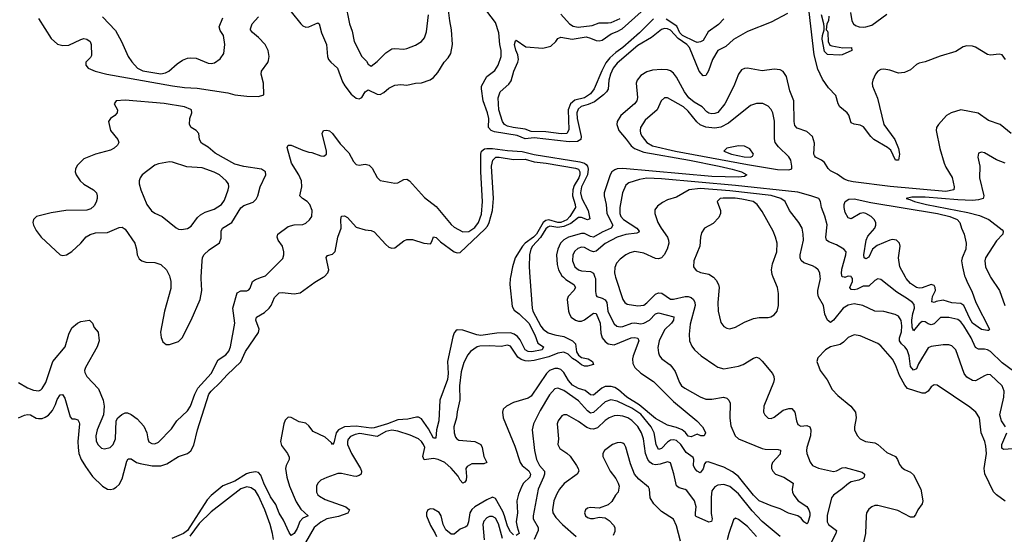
# Model space of a CAD drawing. Header units: inches. Extents: x 2001573 to 2220545, y 644482 to 846830.
# Tile 576 of 656: x 2122598 to 2129244, y 808265 to 811738. Entities that reach past the tile are written whole.
import ezdxf

# ---------------------------------------------------------------- set-up
doc = ezdxf.new("R2010")
doc.units = ezdxf.units.IN
doc.header["$MEASUREMENT"] = 0
doc.layers.add('C1820', color=7, linetype='Continuous')
doc.layers.add('C1821', color=7, linetype='Continuous')

msp = doc.modelspace()

# ---------------------------------------------------------------- linework, layer by layer
at = {"layer": 'C1820', "color": 5}
for points, elevation in [([(2122589.9, 809050.1), (2122630, 809068.9), (2122650, 809072.9), (2122670, 809071.6), (2122709.4, 809049.4), (2122725.4, 809045.5), (2122750, 809047.2), (2122770, 809054.8), (2122791.7, 809068.3), (2122819, 809101), (2122839.1, 809140.9), (2122850, 809175.5), (2122870, 809206), (2122887.7, 809207.7), (2122903, 809183), (2122937.6, 809057.6), (2122950, 809044), (2122970, 809043.8), (2122990, 809036.4), (2122998.9, 809018.9), (2123001.3, 809010), (2122990.1, 808890.1), (2122991.7, 808850), (2122997.2, 808810), (2123013.6, 808770), (2123041.5, 808721.5), (2123090, 808654.9), (2123157, 808590), (2123190, 808570.2), (2123210, 808568), (2123230, 808572.3), (2123250, 808582.2), (2123270, 808601.5), (2123290, 808640.3), (2123321.8, 808758.2), (2123330, 808774.7), (2123350, 808773.8), (2123386.5, 808750), (2123410, 808742.3), (2123492, 808728), (2123550, 808726.2), (2123590, 808741.3), (2123670, 808791), (2123730, 808810.9), (2123752.2, 808827.8), (2123773.9, 808866.1), (2123797, 808970), (2123875.4, 809210), (2123890, 809230), (2123951.2, 809288.8), (2123998.2, 809341.8), (2124090.6, 809429.4), (2124122.4, 809497.6), (2124210, 809626.7), (2124213.3, 809650), (2124190.7, 809710), (2124196, 809730), (2124250, 809761.9), (2124282, 809790), (2124296, 809810), (2124317.5, 809862.6), (2124350, 809893.6), (2124370, 809896.9), (2124450, 809886.7), (2124490, 809894.7), (2124590, 809966.7), (2124646.6, 810000)], 260), ([(2122590, 809288.2), (2122650, 809252.4), (2122690, 809236.8), (2122726.1, 809233.9), (2122739.4, 809240.6), (2122750, 809249), (2122775.2, 809290), (2122821.5, 809430), (2122905.1, 809530), (2122930, 809615.3), (2122950, 809657.6), (2122987.4, 809690), (2123010, 809700.7), (2123070, 809710.2), (2123088.9, 809690), (2123100.6, 809660.6), (2123128.1, 809628.1), (2123133.5, 809570), (2123119.8, 809530), (2123042, 809390), (2123035.6, 809370), (2123037.5, 809357.5), (2123051.4, 809330), (2123130, 809247.6), (2123162, 809170), (2123168.6, 809130), (2123162.9, 809070), (2123121.4, 808970), (2123111, 808930), (2123114.8, 808894.8), (2123124.2, 808870), (2123150, 808845.2), (2123170, 808842), (2123208.8, 808851.2), (2123229.7, 808870), (2123244.5, 808910), (2123248.9, 809031.1), (2123261.3, 809050), (2123287, 809073), (2123310, 809084.4), (2123325.1, 809085.1), (2123350, 809074.3), (2123390, 809044.7), (2123435.8, 808995.7), (2123456.9, 808950), (2123461.8, 808910), (2123470, 808888.8), (2123490, 808876.9), (2123510, 808875.6), (2123533.6, 808886.4), (2123622.9, 808977.1), (2123658.9, 809030), (2123730, 809098.3), (2123750.7, 809130), (2123779, 809210), (2123800.3, 809250), (2123890.6, 809350), (2123938.4, 809441.6), (2123990, 809476.5), (2124010, 809501.7), (2124020.2, 809530), (2124050.6, 809690), (2124035.7, 809790), (2124066.3, 809893.7), (2124090, 809908.3), (2124130, 809908), (2124144.6, 809915.4), (2124153.6, 809926.4), (2124169.7, 809970), (2124190, 809984.7), (2124230.4, 810000)], 280), ([(2123610.4, 810000), (2123617.6, 809970), (2123617.4, 809922.6), (2123575.8, 809770), (2123547.8, 809630), (2123552.6, 809592.6), (2123564.8, 809564.8), (2123586.6, 809546.6), (2123610, 809544.9), (2123670, 809566.2), (2123695.5, 809590), (2123754.5, 809710), (2123815, 809850), (2123826.4, 809910), (2123823.2, 809990), (2123823.8, 810000)], 320), ([(2125910.4, 810000), (2125908.4, 809990), (2125905.8, 809950), (2125921.4, 809801.4), (2125936.5, 809776.5), (2125970, 809753.2), (2126033.8, 809690), (2126074.7, 809610), (2126095.1, 809555.1), (2126133.4, 809530), (2126123.7, 809510), (2126055.1, 809495.1), (2126030, 809497.6), (2126009.9, 809510), (2125976.4, 809576.5), (2125958.8, 809598.8), (2125935.6, 809615.6), (2125910, 809623.9), (2125817.7, 809622.3), (2125710, 809606.7), (2125682.4, 809610), (2125590, 809642), (2125550, 809644), (2125542.2, 809637.8), (2125530, 809624.2), (2125521.5, 809598.5), (2125486.2, 809430), (2125488.8, 809350), (2125484.3, 809310), (2125434.3, 809170), (2125426.9, 809030), (2125412.1, 808970), (2125406, 808914), (2125390, 808913.6), (2125356.9, 808976.9), (2125310, 809045.1), (2125290, 809056.4), (2125275.9, 809055.9), (2125217.3, 809042.7), (2125150, 809037.1), (2125080.8, 809010), (2124990, 808982.4), (2124970, 808980.8), (2124870, 808995.3), (2124790, 808990.9), (2124750.6, 808970), (2124733.5, 808950), (2124718.7, 808881.3), (2124710, 808871.2), (2124702.6, 808882.6), (2124659.6, 808919.6), (2124579.3, 808959.3), (2124550, 808997.3), (2124530, 809014), (2124484.1, 809024.1), (2124430, 809052.7), (2124410, 809054.8), (2124390, 809034.8), (2124380.9, 809010), (2124359.1, 808890), (2124364.7, 808864.7), (2124404.7, 808810), (2124415.6, 808784.4), (2124417.6, 808770), (2124397, 808730), (2124392.8, 808710), (2124400.6, 808650), (2124418.2, 808590), (2124463.1, 808483.1), (2124495.4, 808435.4), (2124546, 808390), (2124510, 808374), (2124488.2, 808351.8), (2124470, 808303.6), (2124450, 808269.6), (2124430, 808257.2), (2124416.6, 808276.6), (2124379.5, 808359.5), (2124350, 808408.4), (2124326.1, 808466.1), (2124290, 808516.8), (2124245.4, 808610), (2124225, 808665), (2124210, 808680.8), (2124190, 808686), (2124150, 808680.5), (2124127.9, 808672.1), (2124050, 808624.2), (2123967.9, 808592.1), (2123890, 808526.9), (2123862.5, 808497.5), (2123729.7, 808290), (2123703.6, 808270), (2123623.9, 808236.1)], 260), ([(2126042.2, 810000), (2126057.2, 809790), (2126062.1, 809770), (2126116, 809670), (2126130.1, 809650), (2126164.6, 809624.6), (2126209.2, 809610), (2126270, 809599.7), (2126329.1, 809570), (2126348.4, 809550), (2126356.5, 809496.5), (2126370, 809473), (2126390, 809458.1), (2126434.9, 809450), (2126463.1, 809430), (2126471.8, 809410), (2126430, 809399.5), (2126410, 809400.2), (2126390, 809407.4), (2126356.5, 809436.5), (2126330, 809451.5), (2126300.7, 809480.7), (2126270, 809493.9), (2126230, 809488.2), (2126170, 809463.4), (2126070, 809436.9), (2126032.9, 809432.9), (2126010, 809435.6), (2125983.6, 809443.6), (2125959.3, 809459.3), (2125910, 809534.6), (2125890, 809540.7), (2125848.3, 809531.7), (2125770, 809537.7), (2125704.5, 809535.5), (2125686.4, 809530), (2125641.4, 809498.6), (2125623.3, 809476.7), (2125595.3, 809424.7), (2125577.8, 809362.2), (2125566.7, 809266.7), (2125568.6, 809171.4), (2125549.6, 809090.4), (2125546.1, 809050), (2125528.3, 808990), (2125529.5, 808949.5), (2125539.7, 808919.7), (2125548.1, 808908.1), (2125561, 808901), (2125670.1, 808890.1), (2125710.1, 808870.1), (2125718.8, 808850), (2125731.7, 808790), (2125752, 808750), (2125730, 808739.4), (2125650, 808739.4), (2125618.5, 808721.5), (2125609.4, 808710), (2125614.6, 808654.6), (2125612, 808630), (2125602.3, 808617.7), (2125589.8, 808610), (2125570, 808629.8), (2125556.3, 808656.3), (2125510.2, 808710.2), (2125467.8, 808750), (2125422.4, 808770), (2125390, 808777.3), (2125327.5, 808767.5), (2125318.8, 808790), (2125332.6, 808850), (2125323.8, 808870), (2125310, 808890.6), (2125290, 808908.3), (2125234, 808934), (2125150, 808961.2), (2125110, 808966.7), (2125070, 808958.5), (2125010, 808925.5), (2124894.2, 808945.8), (2124861.1, 808938.9), (2124830, 808924.8), (2124814.2, 808905.8), (2124809.6, 808890), (2124811.3, 808870), (2124836.4, 808810), (2124899.1, 808710), (2124905.1, 808690), (2124901.8, 808670), (2124890, 808661), (2124870, 808655.4), (2124850, 808656.3), (2124770, 808676.1), (2124745, 808675), (2124670, 808649.1), (2124630.3, 808630), (2124609.5, 808610.5), (2124600.2, 808590), (2124600.7, 808550), (2124610.1, 808530.1), (2124621.3, 808521.3), (2124660, 808500), (2124798.3, 808450), (2124824, 808430), (2124811.8, 808408.2), (2124750, 808384.7), (2124670, 808368.4), (2124630, 808347.2), (2124586.1, 808310), (2124526.4, 808210)], 280), ([(2126267.4, 810000), (2126283.9, 809983.9), (2126338, 809950), (2126349.2, 809930), (2126338.8, 809910), (2126300.1, 809870), (2126292.3, 809850), (2126302.8, 809770), (2126308.1, 809750), (2126321, 809730), (2126350, 809709.5), (2126370, 809703.6), (2126390, 809704), (2126410, 809712.3), (2126470, 809756.8), (2126490, 809754.6), (2126516.5, 809690), (2126521.5, 809621.5), (2126530, 809591.5), (2126550, 809565.5), (2126570.4, 809550), (2126610, 809543.9), (2126725.1, 809590), (2126750, 809592.7), (2126769.1, 809589.1), (2126776.9, 809570), (2126738.1, 809470), (2126734.2, 809450), (2126737.5, 809417.5), (2126749.5, 809390), (2126790, 809351.5), (2126876.5, 809296.5), (2127010, 809162), (2127169.4, 809030), (2127205.8, 808990), (2127217.4, 808970), (2127226.3, 808950), (2127217, 808930), (2127196, 808930), (2127170, 808939.9), (2127130, 808921.6), (2127110, 808927.2), (2127092.9, 808952.9), (2127070, 808969.9), (2127030, 808986.5), (2126970, 809000.5), (2126890, 809046.3), (2126779.6, 809139.6), (2126694.9, 809190), (2126639.9, 809239.9), (2126614.5, 809254.5), (2126590, 809261.7), (2126550, 809262), (2126528.1, 809251.9), (2126470, 809203.8), (2126450, 809206.9), (2126414.6, 809234.6), (2126370, 809248.2), (2126330, 809271.1), (2126303, 809303), (2126270, 809356.9), (2126250, 809377.2), (2126230, 809383.8), (2126210, 809383.7), (2126173.6, 809370), (2126154.4, 809350), (2126050, 809196.2), (2126030, 809182.5), (2125930, 809153.5), (2125883.8, 809130), (2125861.5, 809110), (2125857.2, 809090), (2125861, 809050), (2125939.9, 808859.9), (2125974.8, 808750), (2125989.4, 808730), (2126033.3, 808693.3), (2126046.3, 808670), (2126041.2, 808650), (2125999.4, 808610), (2125987.2, 808590), (2125964.9, 808535.1), (2125952.7, 808490), (2125957.9, 808410), (2125948.9, 808348.9), (2125954.7, 808314.7), (2125970.2, 808270), (2125950, 808257.3)], 320), ([(2126479.9, 810000), (2126483.4, 809990), (2126484.3, 809904.3), (2126490, 809875.5), (2126494, 809870), (2126530, 809858.4), (2126550, 809846.7), (2126559.8, 809830), (2126568.3, 809770), (2126575.8, 809750), (2126610, 809685.8), (2126629.1, 809669.1), (2126650, 809664.5), (2126670, 809666.9), (2126730, 809690.1), (2126750, 809692), (2126790, 809686.3), (2126810, 809689.2), (2126849.3, 809710.7), (2126890, 809752.2), (2126910, 809759.5), (2127013.5, 809733.5), (2127011.6, 809710), (2126997, 809690), (2126950, 809645.5), (2126914.2, 809570), (2126906.1, 809526.1), (2126909, 809490), (2126916, 809470), (2126932, 809450), (2126988.2, 809408.2), (2127007, 809387), (2127022.9, 809362.9), (2127050.3, 809290), (2127065.9, 809265.9), (2127086.4, 809250), (2127190, 809193.4), (2127230, 809176.9), (2127270, 809176.9), (2127349.2, 809189.2), (2127370, 809183.1), (2127385.3, 809170), (2127393.1, 809150), (2127391.5, 809048.5), (2127397.3, 808997.3), (2127427.7, 808930), (2127449.3, 808910), (2127610, 808844.8), (2127630, 808839.8), (2127717.6, 808837.6), (2127732.5, 808832.5), (2127730, 808806.3), (2127680.2, 808750), (2127672.9, 808730), (2127673, 808710), (2127681.2, 808690), (2127700.3, 808670), (2127755.3, 808650), (2127819.5, 808610), (2127812.9, 808567.1), (2127814.2, 808550), (2127824.2, 808530), (2127851.7, 808491.7), (2127910, 808451.5), (2127923.7, 808430), (2127930.7, 808410), (2127931.3, 808390), (2127916.7, 808343.3), (2127910, 808335.1), (2127890, 808349.6), (2127873, 808373), (2127849.9, 808389.9), (2127787.6, 808407.6), (2127730, 808437.2), (2127670, 808456.7), (2127590, 808491.6), (2127550, 808529.9), (2127450, 808655.7), (2127410, 808686.1), (2127350, 808717.6), (2127245.6, 808754.4), (2127230, 808751.1), (2127220.6, 808739.4), (2127210, 808707.3), (2127190, 808679.7), (2127170, 808690.9), (2127153.8, 808710), (2127145.4, 808730), (2127148, 808770), (2127143, 808783), (2127096.1, 808816.1), (2127060.6, 808870), (2127030, 808896.9), (2127010, 808903.1), (2126990, 808900.4), (2126970, 808886.9), (2126930, 808844.5), (2126910, 808837.1), (2126894.2, 808870), (2126880.3, 808950), (2126859.7, 808990), (2126790, 809075.2), (2126730, 809115.3), (2126630, 809164.2), (2126587.8, 809172.2), (2126550, 809159.9), (2126470, 809086.4), (2126450, 809083.2), (2126430, 809098.4), (2126370, 809164.9), (2126270, 809234.6), (2126230, 809251.4), (2126210, 809246.2), (2126173.2, 809206.8), (2126110, 809099.8), (2126066.2, 809010), (2126056.3, 808970), (2126073.1, 808830), (2126087.2, 808770), (2126107.3, 808730), (2126139.7, 808690), (2126139.4, 808670), (2126132.7, 808650), (2126097.1, 808570), (2126063.9, 808390), (2126063.8, 808370), (2126098.5, 808310), (2126098.2, 808290), (2126069.6, 808230)], 340), ([(2126619.8, 810000), (2126669.1, 809849.1), (2126681.3, 809830), (2126697.7, 809817.7), (2126770, 809806.8), (2126810, 809812), (2126830, 809825.8), (2126890, 809884.6), (2126910, 809894.3), (2126932.5, 809892.5), (2126990, 809851.8), (2127010, 809851.6), (2127089.9, 809870.1), (2127110, 809870.7), (2127130, 809863.6), (2127145, 809850), (2127155.1, 809830), (2127156.9, 809810), (2127123.4, 809683.4), (2127115.6, 809615.6), (2127119, 809570), (2127134.5, 809534.5), (2127153.4, 809510), (2127198.7, 809470), (2127290, 809406), (2127310, 809393.1), (2127350, 809381.7), (2127450, 809400.2), (2127481.6, 809410), (2127550, 809453.7), (2127570, 809459.5), (2127590, 809452.4), (2127610, 809432.7), (2127678, 809350), (2127688.9, 809330), (2127690.3, 809310.2), (2127686.5, 809290), (2127619.6, 809130), (2127618, 809090), (2127626.7, 809070), (2127649.2, 809049.2), (2127670, 809046), (2127690, 809054.6), (2127750, 809102.8), (2127790, 809113.6), (2127810, 809112.9), (2127829.2, 809089.2), (2127840.2, 809030), (2127850, 809004.9), (2127870, 808995.6), (2127910, 808999.1), (2127931.1, 808991.1), (2127937.8, 808970), (2127936.1, 808930), (2127911.3, 808850), (2127909, 808830), (2127911.7, 808810), (2127932.4, 808752.4), (2127948.5, 808730), (2127990, 808710.2), (2128090, 808688.6), (2128110, 808692.1), (2128150, 808712.9), (2128170, 808715.4), (2128283.7, 808683.7), (2128300.5, 808670), (2128297.1, 808650), (2128290, 808644.7), (2128262.8, 808630), (2128210, 808618), (2128191.6, 808608.4), (2128148.8, 808571.2), (2128090.2, 808530), (2128078, 808510), (2128048.3, 808391.8), (2128047.5, 808350), (2128056.9, 808330), (2128111.3, 808290), (2128107.6, 808270), (2128076.1, 808210)], 360), ([(2127281.1, 810000), (2127299.6, 809979.6), (2127315, 809950), (2127318.6, 809930), (2127309.2, 809830), (2127312.9, 809770), (2127330, 809694.8), (2127350, 809666.4), (2127370, 809656.4), (2127390, 809652.4), (2127430, 809663.7), (2127490, 809697.4), (2127550, 809720.2), (2127590, 809727.7), (2127650, 809727.4), (2127668.3, 809731.7), (2127690, 809744.9), (2127709.7, 809770.2), (2127719.7, 809810), (2127719.8, 809890), (2127712.1, 809930), (2127684.1, 810000)], 380), ([(2129252.7, 808990), (2129224.1, 809030), (2129212.6, 809070), (2129241.4, 809190), (2129241.8, 809230), (2129230, 809266), (2129150, 809340.5), (2129130, 809342.4), (2129110, 809334.7), (2129050, 809301.6), (2129030, 809301.8), (2128990, 809325.5), (2128972.2, 809350), (2128917.2, 809510), (2128890, 809536.9), (2128870, 809543.5), (2128830, 809544.2), (2128750, 809531.9), (2128730, 809522.4), (2128664.2, 809415.8), (2128650, 809382), (2128630, 809373.3), (2128610, 809396.2), (2128600.5, 809470), (2128589.2, 809509.2), (2128573.2, 809530), (2128549.3, 809550), (2128536.9, 809570), (2128536.4, 809590), (2128550, 809630.6), (2128552.3, 809672.3), (2128546.7, 809706.7), (2128530, 809737.3), (2128508.1, 809748.1), (2128430, 809767.7), (2128370, 809771.4), (2128289.6, 809810), (2128230, 809820.9), (2128190, 809812), (2128155.8, 809790), (2128090, 809710.8), (2128070, 809694.2), (2128050, 809709.8), (2128033.4, 809750), (2128023.5, 809810), (2127990, 809867.3), (2127985, 809890), (2127985.5, 809910), (2128003.1, 809990), (2128001.8, 810000)], 360), ([(2128172.6, 810000), (2128170, 809998.9), (2128164, 810000)], 340), ([(2129306.7, 809366.7), (2129230, 809422.8), (2129150, 809499.5), (2129130, 809510.6), (2129110, 809515.2), (2129070, 809514.4), (2129050, 809525), (2129020.2, 809590), (2128970, 809672.6), (2128950, 809699.5), (2128930, 809714), (2128870, 809726.9), (2128812.2, 809727.8), (2128770, 809684.3), (2128750, 809677.7), (2128730, 809684.3), (2128710, 809698.1), (2128690, 809701.1), (2128670, 809685.6), (2128630, 809638.7), (2128622.2, 809662.2), (2128619.5, 809710), (2128625.4, 809754.6), (2128636.9, 809790), (2128635.7, 809815.7), (2128623.2, 809830), (2128590, 809853.6), (2128518.4, 809898.4), (2128410, 809985), (2128390, 809988.2), (2128370, 809976.8), (2128330, 809939.3), (2128290, 809939.9), (2128250, 809919.7), (2128230, 809914.1), (2128210, 809917.3), (2128201.1, 809930), (2128219.1, 809970), (2128218.5, 809990), (2128213, 810000)], 340), ([(2128980, 810000), (2128997.1, 809957.1), (2129025.6, 809905.6), (2129051.6, 809830), (2129144.4, 809650), (2129138.7, 809641.3), (2129130, 809639.7), (2129090, 809647.4), (2129030, 809689.9), (2129010, 809721.4), (2128970, 809808), (2128950, 809822.1), (2128890, 809826.2), (2128830, 809844), (2128783.9, 809836.1), (2128770, 809828.2), (2128754, 809834), (2128759.3, 809870), (2128778.8, 809910), (2128778, 809930), (2128770, 809944.2), (2128750, 809950.7), (2128690, 809928.2), (2128670, 809926.5), (2128650, 809930.8), (2128610, 809958.2), (2128582.2, 809990), (2128576.7, 810000)], 320), ([(2129151.6, 810000), (2129211.3, 809910), (2129246.7, 809810)], 340), ([(2129250, 808488), (2129190.4, 808530.4), (2129170.4, 808550.4), (2129112.7, 808672.7), (2129108.4, 808710), (2129123, 808810), (2129119.3, 808859.3), (2129113.2, 808890), (2129087.3, 808950), (2129075.5, 809050), (2129051, 809090), (2129010, 809123.5), (2128790, 809271.8), (2128770, 809273.6), (2128750, 809259.6), (2128729.5, 809230.5), (2128710, 809217.1), (2128690, 809216.5), (2128590, 809249.9), (2128571.8, 809271.8), (2128536.6, 809336.6), (2128509.4, 809409.4), (2128490, 809445.7), (2128410, 809536.4), (2128390, 809552), (2128270, 809605.1), (2128230, 809611.1), (2128190, 809592.8), (2128159, 809561), (2128135.1, 809544.9), (2128071.3, 809530), (2128036, 809510), (2127984.7, 809455.3), (2127978, 809430), (2128001.3, 809370), (2128047.9, 809307.9), (2128081.7, 809241.7), (2128120.7, 809200.7), (2128208.7, 809130), (2128238.9, 809090), (2128244.9, 809050), (2128232.2, 808990), (2128232.4, 808970), (2128250, 808930.7), (2128270.6, 808910), (2128306.8, 808890), (2128370, 808882), (2128390, 808871.5), (2128450, 808818), (2128509.3, 808789.3), (2128522.3, 808770), (2128535.8, 808735.8), (2128550, 808718.4), (2128570, 808701.7), (2128610, 808683.1), (2128630, 808666.7), (2128679.7, 808570), (2128694.7, 808490), (2128688.9, 808470), (2128659.6, 808430), (2128644.7, 808395.3), (2128630, 808379.6), (2128610, 808379.7), (2128525.9, 808425.9), (2128390, 808459.7), (2128370, 808458.9), (2128350, 808451.2), (2128330, 808435.1), (2128313.7, 808410), (2128310.3, 808390), (2128307.4, 808270), (2128292.8, 808210)], 380), ([(2127730, 808250.6), (2127610, 808351.6), (2127542.3, 808422.3), (2127450, 808538.6), (2127390, 808588.4), (2127350, 808601.6), (2127310, 808597.4), (2127290, 808586.2), (2127270, 808558), (2127264.9, 808515.1), (2127265.2, 808405.2), (2127271, 808369), (2127268.4, 808351.6), (2127250, 808347.7), (2127164, 808384), (2127159.8, 808390), (2127159.5, 808410), (2127163.8, 808450), (2127153.2, 808490), (2127099.9, 808559.9), (2127090, 808568), (2127050, 808577.4), (2127031.9, 808591.9), (2127013.2, 808673.2), (2126990, 808747.6), (2126970, 808755), (2126921, 808739), (2126890, 808734.3), (2126870, 808737.3), (2126851.3, 808751.3), (2126838.1, 808770), (2126822.1, 808810), (2126807.9, 808910), (2126795, 808950), (2126770, 808992.2), (2126730, 809032.7), (2126702, 809050), (2126670, 809061.8), (2126633.3, 809066.7), (2126610, 809063.9), (2126575.6, 809050), (2126550, 809032.8), (2126497, 808983), (2126470, 808975.2), (2126450, 808976.7), (2126425.8, 808985.8), (2126370, 809025.8), (2126290, 809071), (2126270, 809071.2), (2126256.7, 809063.3), (2126232, 809030), (2126226.7, 809010), (2126234.7, 808910), (2126230.3, 808870), (2126242.8, 808842.8), (2126290, 808813.4), (2126312.8, 808792.8), (2126356.8, 808730), (2126368, 808710), (2126371.3, 808690), (2126361.3, 808670), (2126273, 808607), (2126241.1, 808570), (2126222.4, 808537.6), (2126203.7, 808490), (2126193.2, 808430), (2126196.3, 808410), (2126217.6, 808377.6), (2126262.2, 808330), (2126354.9, 808250)], 360), ([(2129302.1, 808842.1), (2129237.4, 808837.4), (2129227.2, 808847.2), (2129227.4, 808870), (2129260.5, 808950)], 360), ([(2127058.2, 808218.2), (2127030, 808321.6), (2127010, 808367.6), (2126930, 808418.7), (2126879.1, 808470), (2126852.6, 808510), (2126848.6, 808568.6), (2126842.2, 808582.2), (2126776.3, 808636.3), (2126748.4, 808670), (2126721.4, 808741.4), (2126690, 808852.7), (2126680.5, 808870), (2126670, 808879.7), (2126650, 808885.4), (2126630, 808883.1), (2126599.3, 808870), (2126545.5, 808830), (2126534, 808810), (2126534.9, 808790), (2126582.4, 808690), (2126620.6, 808640.6), (2126637.4, 808610), (2126643.1, 808590), (2126637.1, 808550), (2126619.1, 808530), (2126594.6, 808485.4), (2126570, 808464.5), (2126510, 808440.9), (2126450, 808445.1), (2126430, 808442), (2126416.3, 808430), (2126410.4, 808410), (2126416.3, 808390), (2126430, 808378), (2126450, 808370.4), (2126470, 808370.5), (2126510, 808380.4), (2126550, 808376.4), (2126577.5, 808357.5), (2126606, 808326), (2126613.8, 808310), (2126615.8, 808284.2), (2126604, 808256)], 380), ([(2124309.9, 808230), (2124304.6, 808270), (2124288.5, 808330), (2124251.6, 808430), (2124210, 808525.3), (2124190, 808557.1), (2124159.5, 808579.5), (2124130, 808584.8), (2124090, 808571.8), (2123890, 808417.6), (2123810, 808337.7), (2123746.8, 808253.2)], 280), ([(2125930, 808261), (2125910, 808280.8), (2125890, 808319.4), (2125871.1, 808390), (2125858.5, 808418.5), (2125810, 808507.1), (2125790, 808516.3), (2125750, 808497.8), (2125670.8, 808450), (2125650, 808432.7), (2125635.4, 808410), (2125628, 808350), (2125617.3, 808322.7), (2125610, 808315), (2125570, 808298.4), (2125530, 808266), (2125510, 808266.2), (2125474, 808294), (2125456.2, 808330), (2125441.8, 808390), (2125430, 808412), (2125390, 808434.2), (2125370, 808436.1), (2125353.4, 808430), (2125342.8, 808410), (2125343.8, 808390), (2125370, 808323.8), (2125403.1, 808270), (2125410.3, 808250)], 320), ([(2125855.9, 808235.9), (2125830, 808334.8), (2125810, 808374.6), (2125790, 808385), (2125770, 808384.2), (2125750, 808375.7), (2125730, 808354), (2125723.7, 808330), (2125732.4, 808227.6)], 340), ([(2127570, 808250.8), (2127510, 808318), (2127450, 808364.2), (2127430, 808374.5), (2127416.4, 808363.6), (2127383.5, 808270), (2127373.3, 808226.6)], 380)]:
    msp.add_lwpolyline(points, dxfattribs=dict(at, elevation=elevation))
at = {"layer": 'C1821', "color": 5}
for points, elevation in [([(2124430.4, 811790), (2124494.6, 811710), (2124510, 811695.6), (2124530, 811686.7), (2124550, 811690.2), (2124610, 811717), (2124618.4, 811710), (2124635.3, 811650), (2124669.5, 811570), (2124675.2, 811490), (2124681.8, 811470), (2124697.4, 811450), (2124742.4, 811410), (2124777.2, 811317.2), (2124791.5, 811291.5), (2124835.8, 811235.8), (2124869.1, 811209.1), (2124890, 811203.8), (2124907.4, 811212.6), (2124930, 811250.4), (2124950, 811263.9), (2125010, 811235.1), (2125030, 811231.9), (2125054.7, 811245.3), (2125090, 811276.5), (2125130, 811295.2), (2125170, 811300.8), (2125210, 811294.9), (2125270, 811309), (2125310, 811311.8), (2125368.6, 811331.4), (2125390, 811346.4), (2125419.2, 811380.8), (2125463.5, 811450), (2125490, 811479.5), (2125507.1, 811510), (2125519.1, 811570), (2125512.7, 811670), (2125500.7, 811730), (2125477.3, 811930)], 320), ([(2124794.5, 811854.5), (2124823.1, 811710), (2124841.2, 811661.2), (2124856.1, 811590), (2124908.1, 811490), (2124938, 811458), (2124950, 811437.1), (2124970, 811424.4), (2125010, 811455.8), (2125070, 811514.4), (2125110, 811540.3), (2125130, 811543.1), (2125190, 811539), (2125210, 811543.2), (2125270, 811565.2), (2125309.8, 811590.2), (2125330, 811615.5), (2125344.5, 811655.5), (2125357.4, 811770)], 340), ([(2122725.4, 811745.4), (2122810, 811610.4), (2122852.1, 811572.1), (2122890, 811562.7), (2122930, 811566.3), (2123010, 811604.8), (2123030, 811610.1), (2123050, 811605.6), (2123073.6, 811590), (2123079.3, 811570), (2123083.4, 811496.6), (2123076.8, 811483.2), (2123043.7, 811450), (2123043.6, 811430), (2123059, 811410), (2123107.2, 811390), (2123186.5, 811370), (2123630, 811291.5), (2123710, 811280.5), (2123795.9, 811275.9), (2124003.3, 811243.3), (2124050, 811231.6), (2124130, 811222.3), (2124210, 811219.2), (2124246.3, 811230), (2124242.7, 811310), (2124227.9, 811370), (2124230.8, 811390), (2124272.3, 811447.7), (2124277.5, 811462.6), (2124280.6, 811490), (2124275.6, 811530), (2124254, 811570), (2124210, 811617.3), (2124170, 811652.3), (2124155.8, 811670), (2124156.4, 811676.4), (2124166.2, 811710), (2124210, 811756.3)], 320), ([(2123157.7, 811757.7), (2123244.2, 811664.2), (2123284.2, 811590), (2123329.1, 811489.1), (2123353.9, 811453.9), (2123393, 811410), (2123430, 811391.6), (2123550, 811372), (2123581.3, 811378.7), (2123605.2, 811390), (2123659.8, 811440.2), (2123696.3, 811463.7), (2123730, 811476.9), (2123750, 811480.9), (2123790, 811477.4), (2123870, 811443.7), (2123890, 811441.3), (2123913.4, 811446.6), (2123950, 811473.4), (2123976.2, 811510), (2123982, 811570), (2123973.5, 811630), (2123950, 811664.5), (2123943.1, 811690), (2123968, 811750)], 340), ([(2127780, 811780), (2127670, 811721.4), (2127510, 811657.7), (2127415, 811605), (2127363.4, 811556.6), (2127311.2, 811528.8), (2127274.1, 811470), (2127247.3, 811392.7), (2127230, 811360.4), (2127210, 811359.8), (2127183.4, 811390), (2127118.3, 811550), (2127101, 811570), (2127041.8, 811610), (2126990, 811666.4), (2126970, 811676.9), (2126950, 811678.8), (2126930, 811670.4), (2126863, 811617), (2126770, 811563.5), (2126630, 811444.5), (2126604.2, 811410), (2126585.1, 811370), (2126574.1, 811330), (2126570.4, 811269.6), (2126558.7, 811250), (2126538.4, 811230), (2126476.6, 811183.4), (2126435, 811165), (2126388.5, 811151.5), (2126366.9, 811133.1), (2126358.9, 811110), (2126359.7, 811070), (2126386.9, 810950), (2126385.6, 810930), (2126363.7, 810916.3), (2126307.7, 810912.3), (2126070, 810940.2), (2126010, 810934.5), (2125955, 810955), (2125801.7, 810981.7), (2125780.2, 810990), (2125762.1, 811010), (2125763.7, 811070), (2125755.3, 811110), (2125725.9, 811190), (2125714.3, 811270), (2125715.6, 811290), (2125750, 811353.4), (2125804.7, 811395.3), (2125827.4, 811430), (2125847.7, 811490), (2125847.9, 811530), (2125838.5, 811570), (2125831.7, 811648.3), (2125810, 811719.1), (2125750, 811795.6)], 280), ([(2126876.7, 811743.3), (2126782.5, 811650), (2126670, 811550.4), (2126622.7, 811517.3), (2126580.3, 811479.7), (2126554.2, 811445.7), (2126526.4, 811393.6), (2126476.1, 811270), (2126450, 811237.9), (2126410, 811211.1), (2126344.6, 811195.4), (2126315.2, 811170), (2126299.4, 811130), (2126305, 810995), (2126290, 810969.5), (2126252.1, 810967.9), (2126150, 810980.3), (2126050, 810983.6), (2126010, 810999.5), (2125927.6, 811010), (2125890, 811019.9), (2125869.2, 811030), (2125856.9, 811050), (2125830.9, 811130), (2125826.8, 811210), (2125841.8, 811250), (2125898.5, 811301.5), (2125914.8, 811325.2), (2125934, 811390), (2125961.1, 811450), (2125964.5, 811470), (2125960.8, 811500.8), (2125947.2, 811532.8), (2125938.3, 811570), (2125944.8, 811595.2), (2125950, 811598.8), (2126014.9, 811554.9), (2126130, 811544.6), (2126182.1, 811557.9), (2126216.9, 811590), (2126230, 811610.8), (2126250, 811620.4), (2126327.2, 811607.2), (2126420.9, 811620.9), (2126450, 811614), (2126490, 811597), (2126510, 811595), (2126530, 811600.1), (2126590, 811643.1), (2126630, 811657.2), (2126663.3, 811676.7), (2126793.2, 811790)], 260), ([(2126250, 811774), (2126310, 811709), (2126334.6, 811694.6), (2126367.9, 811687.9), (2126461.4, 811698.6), (2126510, 811716.8), (2126570, 811715.7), (2126590, 811719.7), (2126650, 811745.3)], 280), ([(2129251.1, 811470), (2129230, 811499.8), (2129210, 811506.1), (2129150, 811497.5), (2129130, 811501.7), (2129050, 811551.9), (2129030, 811558.7), (2128990, 811560.2), (2128965.9, 811554.1), (2128916.2, 811523.8), (2128810, 811492), (2128710, 811452.7), (2128670, 811444.8), (2128650, 811435.3), (2128610, 811400.3), (2128570, 811380.9), (2128530, 811377.6), (2128470, 811396.8), (2128430, 811403.7), (2128410, 811400.7), (2128390, 811390.9), (2128374.9, 811370), (2128356.9, 811330), (2128352.2, 811310), (2128353.8, 811290), (2128388.3, 811208.3), (2128429.5, 811030), (2128504.2, 810930), (2128530, 810867.7), (2128535.7, 810830), (2128530, 810789.2), (2128510, 810789.3), (2128477.2, 810857.2), (2128455.2, 810875.2), (2128364.1, 810930), (2128343, 810950), (2128294.2, 811014.2), (2128270, 811026.1), (2128230, 811032.2), (2128210, 811041.7), (2128194, 811094), (2128182.2, 811110), (2128134.3, 811150), (2128123.2, 811170), (2128106.2, 811226.2), (2128058.2, 811278.2), (2128015.7, 811335.7), (2127984.7, 811404.7), (2127959.8, 811499.8), (2127926.8, 811790)], 280), ([(2128059.4, 811760.6), (2128056.2, 811730), (2128046, 811710), (2128041, 811670), (2128050, 811661), (2128052.8, 811650), (2128055.5, 811590), (2128066.8, 811566.8), (2128080.6, 811560.6), (2128153.1, 811546.9), (2128212, 811550), (2128214.9, 811530), (2128150, 811499.8), (2128130, 811497.3), (2128050, 811503), (2128030, 811522), (2128013.6, 811606.4), (2128015.6, 811630), (2128027.4, 811670), (2128027.4, 811690), (2128026.2, 811710), (2128009.9, 811770)], 260), ([(2128206.1, 811786.1), (2128215, 811730), (2128225.4, 811710), (2128239.3, 811699.3), (2128264.9, 811690), (2128290, 811687.9), (2128310, 811689.3), (2128350, 811701.8), (2128450, 811775.5)], 280), ([(2127350, 811743.6), (2127314.4, 811705.6), (2127244, 811656), (2127210, 811597.7), (2127192.6, 811587.4), (2127170, 811584.7), (2127154.7, 811590), (2127072.2, 811630), (2127054.7, 811650), (2127033.9, 811693.9), (2126961.8, 811741.8)], 260), ([(2129290, 810969.8), (2129216.3, 811030), (2129136.4, 811056.4), (2129066.7, 811106.7), (2128950, 811128.3), (2128886, 811110), (2128853.4, 811090), (2128799.5, 811030), (2128785.3, 811010), (2128782.8, 810990), (2128809.5, 810869.5), (2128838.6, 810770), (2128850, 810741.6), (2128892, 810672), (2128905.4, 810610), (2128902, 810590), (2128850, 810579.1), (2128472.7, 810612.7), (2128223.5, 810643.5), (2128191.3, 810650), (2128162.5, 810662.5), (2128114.6, 810694.6), (2128070, 810717.8), (2128053.9, 810733.9), (2128030, 810774), (2128009.9, 810789.9), (2127970, 810809), (2127962, 810822), (2127958.2, 810830), (2127963.6, 810903.6), (2127948.4, 810950), (2127910, 810983.5), (2127845.2, 811005.2), (2127830, 811024.5), (2127825, 811050), (2127823.7, 811190), (2127797, 811257), (2127774.7, 811354.7), (2127750, 811388.2), (2127730, 811398.5), (2127690, 811404.2), (2127610, 811393.5), (2127510, 811409.8), (2127490, 811408.7), (2127470, 811398.7), (2127448.6, 811370), (2127418.6, 811290), (2127357.5, 811170), (2127310, 811111.6), (2127290, 811104.3), (2127270, 811103.1), (2127250, 811107.6), (2127236.3, 811116.3), (2127204.3, 811150), (2127150, 811180.8), (2127114.4, 811210), (2127085.7, 811250), (2127030, 811349.8), (2127010, 811377.2), (2126991.6, 811391.6), (2126970, 811399.4), (2126930, 811401), (2126870, 811396.3), (2126830, 811385.2), (2126790, 811361.8), (2126765, 811330), (2126759, 811310), (2126768.2, 811211.8), (2126763, 811190), (2126747.7, 811170), (2126655.4, 811090), (2126630.2, 811050), (2126627.3, 811030), (2126641.6, 810990), (2126692.2, 810932.2), (2126725.6, 810885.6), (2126747.7, 810867.7), (2126810, 810844.3), (2127119.6, 810790), (2127318.4, 810750), (2127406.4, 810730), (2127470.5, 810710), (2127506.8, 810690), (2127490, 810679.5), (2127450, 810674), (2127270, 810678.5), (2126670, 810733.6), (2126630, 810730.2), (2126615.2, 810724.8), (2126594.3, 810710), (2126583.1, 810690), (2126543.6, 810570), (2126541.9, 810550), (2126556.5, 810490), (2126561.6, 810430), (2126600.3, 810350), (2126589.7, 810330.3), (2126530, 810304.6), (2126470, 810270.6), (2126450, 810273.9), (2126410, 810293.9), (2126390, 810293.7), (2126303.2, 810270), (2126270, 810252.5), (2126248.4, 810230), (2126229.6, 810190), (2126222.1, 810150), (2126226.4, 810086.4), (2126235.1, 810050), (2126257.2, 810010), (2126267.4, 810000)], 320), ([(2123823.8, 810000), (2123829.8, 810110.2), (2123831.7, 810130), (2123840.9, 810150), (2123875.9, 810184.1), (2123947.1, 810232.9), (2123956.8, 810263.2), (2123957.1, 810310), (2123967.6, 810330), (2124030.3, 810369.7), (2124090, 810467.7), (2124110, 810483.2), (2124172.7, 810507.3), (2124194, 810526), (2124204.8, 810550), (2124220.5, 810610), (2124258.4, 810690), (2124256.4, 810710), (2124229.4, 810730), (2124110, 810746.1), (2124050, 810762.9), (2123917.4, 810837.4), (2123870, 810877.4), (2123825, 810905), (2123812, 810930), (2123806.9, 810970), (2123789.8, 810989.8), (2123756.3, 811010), (2123744.7, 811030), (2123745.6, 811070), (2123759.7, 811110), (2123758.3, 811130), (2123752.7, 811132.7), (2123710.5, 811150.5), (2123572.1, 811172.1), (2123310, 811194.8), (2123249.6, 811190.4), (2123236, 811170), (2123257.6, 811130), (2123256.4, 811110), (2123239.3, 811090), (2123210.6, 811070), (2123196.3, 811050), (2123210.4, 810990), (2123259.3, 810930), (2123266, 810910), (2123257.6, 810890), (2123236.4, 810870), (2123210, 810856.8), (2123110, 810831.1), (2123030, 810799.7), (2122985.3, 810754.7), (2122973.6, 810730), (2122972.4, 810710), (2122978, 810690), (2123004.9, 810650), (2123030, 810626.7), (2123096.4, 810590), (2123116, 810570), (2123121.5, 810550), (2123120.3, 810530), (2123113.7, 810506.3), (2123099.5, 810480.5), (2123078.2, 810461.8), (2123050, 810452.3), (2122909.1, 810450.9), (2122810, 810433.6), (2122712, 810410), (2122690.8, 810390), (2122686, 810370), (2122690.6, 810350), (2122710, 810314.8), (2122742, 810270), (2122870, 810150.5), (2122890, 810146.7), (2122913.2, 810150), (2122950, 810172.7), (2123010.7, 810229.3), (2123046.7, 810273.3), (2123073, 810287), (2123110, 810299.5), (2123190, 810300.9), (2123270, 810335.5), (2123290, 810336.9), (2123310, 810324.2), (2123374.9, 810230), (2123387.1, 810190), (2123390.4, 810150), (2123403.4, 810123.4), (2123422.8, 810110), (2123450, 810100.3), (2123510, 810098.3), (2123550, 810084.6), (2123588.5, 810048.5), (2123608, 810010), (2123610.4, 810000)], 320), ([(2124230.4, 810000), (2124256.8, 810010), (2124373.4, 810126.6), (2124381.5, 810150), (2124380.9, 810170), (2124370.7, 810210), (2124342, 810250), (2124335.3, 810270), (2124340.4, 810290), (2124410, 810343.1), (2124450, 810352.7), (2124510, 810355.3), (2124530, 810364.9), (2124553.7, 810386.3), (2124569.6, 810410), (2124571.5, 810450), (2124555.1, 810490), (2124538.7, 810510), (2124506.3, 810530), (2124488.6, 810550), (2124501.1, 810610), (2124500.1, 810650), (2124482, 810690), (2124433.4, 810770), (2124404.1, 810875.9), (2124408.9, 810891.1), (2124430, 810890.2), (2124510, 810857.3), (2124550, 810844), (2124570, 810842), (2124630, 810818.7), (2124650, 810816.4), (2124669.4, 810830), (2124669.7, 810850), (2124638.7, 810970), (2124649.3, 810990.7), (2124670, 810992.6), (2124690, 810988.2), (2124710, 810970.7), (2124760.9, 810900.9), (2124818.6, 810838.6), (2124850, 810781.6), (2124870, 810759.5), (2124890, 810756.4), (2124930, 810763), (2124956.4, 810756.4), (2124976.2, 810736.2), (2125010, 810673.4), (2125030, 810653), (2125130, 810634.9), (2125150, 810636), (2125190, 810659.7), (2125210, 810661.9), (2125230, 810649.4), (2125330, 810537.6), (2125410, 810477.4), (2125510, 810355.5), (2125530, 810338.2), (2125590, 810306), (2125630, 810308.4), (2125670, 810336.2), (2125693.7, 810370), (2125714.2, 810425.8), (2125721.9, 810510), (2125709.5, 810710.5), (2125710.8, 810829.2), (2125715.8, 810850), (2125734.7, 810865.3), (2125750.5, 810869.5), (2125790, 810869.1), (2125890, 810854.3), (2125990, 810847.5), (2126070, 810827.1), (2126379, 810779), (2126410, 810770), (2126421, 810761), (2126430.1, 810750), (2126433.9, 810730), (2126429.5, 810690), (2126389, 810610), (2126383.2, 810570), (2126393.2, 810530), (2126434, 810450), (2126446.1, 810393.9), (2126430, 810386.5), (2126390, 810403.4), (2126370, 810403.6), (2126316.8, 810363.2), (2126270, 810342.3), (2126230, 810335.8), (2126176, 810344), (2126162, 810338), (2126150, 810327.3), (2126113.2, 810266.8), (2126059.3, 810210), (2126048.5, 810190), (2126039.6, 810150), (2126037.1, 810070), (2126042.2, 810000)], 280), ([(2129250, 810769.7), (2129190, 810791.1), (2129110, 810839.7), (2129090, 810843.6), (2129070, 810836), (2129066, 810810), (2129077.8, 810750), (2129076.5, 810670), (2129105.8, 810550), (2129100.3, 810530), (2129070, 810521.1), (2129030, 810518.1), (2128930, 810522.1), (2128710, 810540.7), (2128619.9, 810540.1), (2128580.7, 810530), (2128605, 810525), (2128638, 810510), (2128719.3, 810490), (2128996.7, 810436.7), (2129076.6, 810416.6), (2129139, 810390), (2129230, 810318.4), (2129236, 810310), (2129233.7, 810290), (2129190, 810244.4), (2129116.9, 810130), (2129111.3, 810110), (2129116.5, 810070), (2129145, 810010), (2129151.6, 810000)], 340), ([(2124646.6, 810000), (2124655, 810004.9), (2124678.4, 810030), (2124685.1, 810050), (2124666.6, 810133.4), (2124674.8, 810145.2), (2124710, 810156.3), (2124726.2, 810173.8), (2124744.8, 810270), (2124767.8, 810330), (2124764.4, 810390), (2124770, 810411), (2124790, 810413.4), (2124810, 810402), (2124870, 810337.3), (2124930, 810319.1), (2124970, 810314.4), (2124990, 810306), (2125070, 810219.5), (2125090, 810202.6), (2125110, 810195.3), (2125130, 810197.1), (2125190, 810245.5), (2125210, 810254.4), (2125250, 810253.7), (2125324.7, 810230), (2125370, 810225.7), (2125380.1, 810239.9), (2125390, 810273.4), (2125410, 810267), (2125438.8, 810238.8), (2125530, 810171), (2125550, 810163.5), (2125570, 810167.6), (2125737.1, 810322.9), (2125755, 810345), (2125766.8, 810370), (2125788.4, 810450), (2125795.8, 810530), (2125782.4, 810750), (2125790.9, 810789.1), (2125811, 810809), (2125834, 810810), (2125930, 810794.5), (2126010, 810797.5), (2126070, 810777.8), (2126151.1, 810768.9), (2126350, 810735.9), (2126369, 810729), (2126378.7, 810710), (2126378.3, 810690), (2126371.6, 810670), (2126341.4, 810618.6), (2126331.8, 810590), (2126330, 810550), (2126347.1, 810490), (2126348.6, 810470), (2126312.2, 810410), (2126290, 810387.1), (2126250, 810369.4), (2126230, 810368.4), (2126170, 810385.9), (2126150, 810381.9), (2126131.3, 810368.7), (2126085.3, 810290), (2126066.8, 810270), (2126009.4, 810230.6), (2125992.2, 810210), (2125942.3, 810130), (2125924.4, 810070), (2125910.4, 810000)], 260), ([(2128164, 810000), (2128150, 810002.6), (2128144.1, 810024.1), (2128146.3, 810053.7), (2128174, 810150), (2128175.8, 810170), (2128160.7, 810190), (2128110, 810218.8), (2128058.8, 810238.8), (2128044.7, 810250), (2128039.8, 810270), (2128047.7, 810352.3), (2128031.8, 810411.8), (2128009.8, 810470), (2128003.5, 810510), (2127991.2, 810530), (2127937.4, 810550), (2127850, 810572.6), (2127430, 810618.3), (2126930, 810664.1), (2126831.3, 810668.7), (2126780.4, 810659.6), (2126710, 810636.5), (2126690, 810621.3), (2126667.2, 810570), (2126648.6, 810470), (2126648, 810430), (2126656.4, 810410), (2126672.9, 810390), (2126763.9, 810330), (2126779.6, 810310), (2126776.1, 810303.9), (2126763, 810297), (2126690, 810287.9), (2126630.3, 810270), (2126550, 810226.4), (2126490, 810176.1), (2126470, 810171.7), (2126450, 810177), (2126410, 810199.5), (2126390, 810201.9), (2126365.6, 810194.4), (2126343.9, 810176.1), (2126331.6, 810150), (2126329.5, 810110), (2126345.5, 810070), (2126370, 810049.4), (2126390, 810043.5), (2126450, 810039.4), (2126470, 810027.7), (2126479.9, 810000)], 340), ([(2128001.8, 810000), (2127997.8, 810030), (2127988.3, 810050), (2127970, 810066), (2127950, 810077.2), (2127890, 810097.6), (2127872.2, 810112.2), (2127865.5, 810130), (2127866.8, 810150), (2127888.2, 810250), (2127886.3, 810290), (2127878.4, 810330), (2127856.8, 810370), (2127793.3, 810450), (2127765.1, 810510), (2127736, 810530), (2127670, 810550.2), (2127390, 810582.4), (2127190, 810597.9), (2127115.8, 810590), (2127030, 810539.8), (2126970, 810521.4), (2126935.9, 810504.1), (2126901.8, 810478.2), (2126885.9, 810454.1), (2126884.4, 810430), (2126904.7, 810370), (2126927, 810330), (2126970.2, 810270), (2126978.2, 810250), (2126980.2, 810230), (2126967.4, 810190), (2126948.7, 810151.4), (2126930.2, 810130), (2126910, 810123.7), (2126890, 810126.3), (2126810, 810162.2), (2126750, 810173), (2126715.6, 810164.4), (2126688.7, 810150), (2126650, 810121), (2126625.6, 810094.4), (2126614.5, 810065.5), (2126612.8, 810030), (2126616.5, 810010), (2126619.8, 810000)], 360), ([(2127684.1, 810000), (2127677.2, 810017.2), (2127672.2, 810050), (2127678.2, 810090), (2127708.9, 810170), (2127710.7, 810230), (2127700.3, 810270), (2127683.5, 810310), (2127610, 810443), (2127576.1, 810490), (2127548.3, 810510), (2127473, 810527), (2127427.4, 810532.6), (2127346.5, 810533.5), (2127324.9, 810530), (2127306.3, 810510), (2127328.9, 810450), (2127327.4, 810430), (2127316.2, 810403.8), (2127278.2, 810361.8), (2127220.7, 810330), (2127200.9, 810299.1), (2127193.4, 810270), (2127189, 810210), (2127147.2, 810110), (2127146.4, 810070), (2127164.8, 810044.8), (2127192.1, 810032), (2127250, 810019.8), (2127280.6, 810000.6), (2127281.1, 810000)], 380), ([(2128576.7, 810000), (2128538.4, 810070), (2128529, 810130), (2128540.3, 810210), (2128536.1, 810230), (2128516.9, 810250), (2128490, 810254), (2128470, 810250.4), (2128385.4, 810214.6), (2128355.2, 810190), (2128330, 810134.8), (2128310, 810124.1), (2128296.9, 810130), (2128295.9, 810150), (2128310.3, 810250), (2128322.2, 810277.8), (2128368.8, 810330), (2128377.2, 810350), (2128377.4, 810370), (2128365.6, 810390), (2128345.1, 810410), (2128310, 810429.7), (2128293.2, 810433.2), (2128270, 810430.7), (2128210, 810394.2), (2128190, 810399.7), (2128170, 810435.6), (2128161.9, 810470), (2128162.5, 810490), (2128169.6, 810510.4), (2128193.7, 810526.3), (2128230.3, 810529.7), (2128343.6, 810503.6), (2128793.4, 810430), (2128875.5, 810410), (2128926.5, 810390), (2128944.4, 810370), (2128953.8, 810330), (2128973, 810290), (2128986.7, 810230), (2128983.8, 810190), (2128959, 810130), (2128955.5, 810110), (2128960.5, 810070), (2128976.1, 810010), (2128980, 810000)], 320), ([(2128213, 810000), (2128210, 810005.6), (2128190, 810007.3), (2128172.6, 810000)], 340)]:
    msp.add_lwpolyline(points, dxfattribs=dict(at, elevation=elevation))
for points, elevation in [([(2126950, 811211.3), (2126927.2, 811190), (2126901.7, 811130), (2126820.1, 811059.9), (2126788.5, 811010), (2126784.8, 810990), (2126788.7, 810970), (2126799, 810950), (2126831.1, 810910), (2126870, 810887.3), (2127024, 810850), (2127510, 810760.3), (2127712.9, 810727.1), (2127790, 810724.5), (2127808.7, 810731.3), (2127810.6, 810750), (2127802.2, 810790), (2127790, 810811.5), (2127719.5, 810879.5), (2127697.7, 810910), (2127692.8, 810932.8), (2127692.6, 811052.6), (2127680.8, 811110), (2127670, 811131.5), (2127650, 811154.3), (2127612.8, 811172.8), (2127570, 811173.1), (2127530, 811157.6), (2127381.5, 811038.5), (2127330, 811011.8), (2127290, 811005.4), (2127230, 811012.2), (2127190, 811028.5), (2127167.8, 811047.8), (2127110, 811119.9), (2127078.2, 811150), (2126970, 811209.6)], 340), ([(2127450, 810885.8), (2127370.8, 810870), (2127350.5, 810850), (2127403.1, 810830), (2127488.5, 810811.5), (2127530, 810809.7), (2127543.1, 810816.9), (2127550.9, 810830), (2127525.1, 810865.1), (2127490, 810884.2)], 360), ([(2123610, 810777.4), (2123534.4, 810765.6), (2123510, 810755.4), (2123423.8, 810690), (2123410.4, 810670), (2123404.4, 810650), (2123404.9, 810630), (2123416.5, 810590), (2123456, 810490), (2123486.8, 810446.8), (2123510, 810431.6), (2123560.4, 810410), (2123653.3, 810333.3), (2123670, 810324.2), (2123690, 810321.1), (2123730, 810327.4), (2123755.2, 810344.8), (2123797.6, 810402.4), (2123819.1, 810420.9), (2123850, 810438.2), (2123910, 810458.4), (2123960.4, 810490), (2123980, 810520), (2124005.1, 810590), (2124009.7, 810610), (2124006.3, 810630), (2123991.5, 810650), (2123946.3, 810690), (2123910, 810708.9), (2123830, 810738.5), (2123724.9, 810744.9), (2123630, 810775.8)], 340)]:
    msp.add_lwpolyline(points, close=True, dxfattribs=dict(at, elevation=elevation))

doc.saveas('drawing.dxf')
